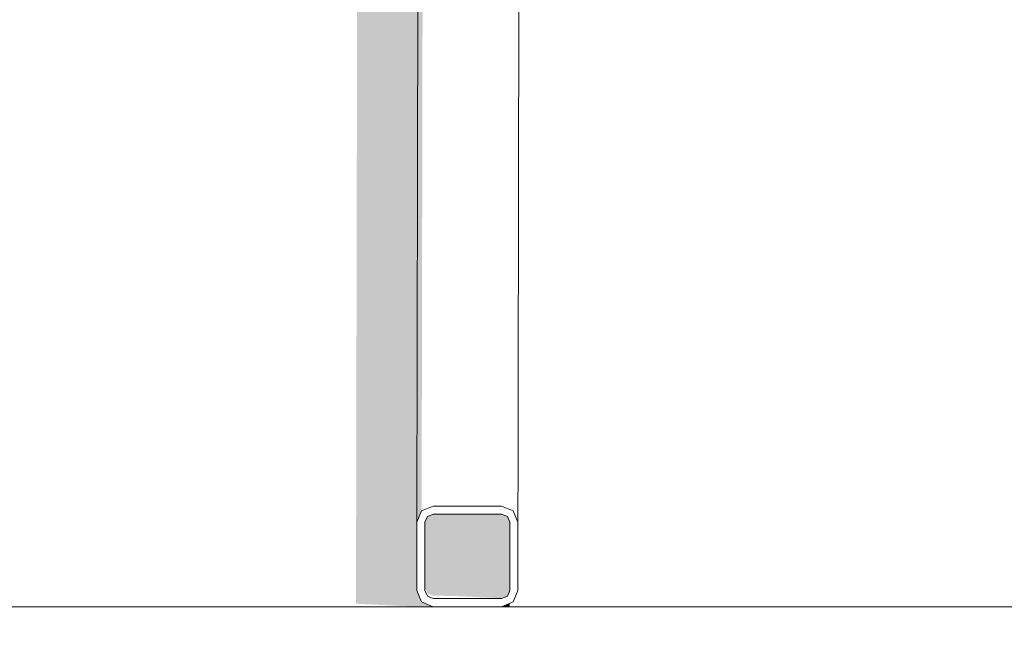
# Model space of a CAD drawing. Header units: metres. Extents: x -4 to 112, y -27 to 26.
# Tile 612 of 1056: x 48.594 to 48.838, y 3.053 to 3.204. Entities that reach past the tile are written whole.
import ezdxf

# ---------------------------------------------------------------- set-up
doc = ezdxf.new("R2010")
doc.units = ezdxf.units.M
doc.header["$MEASUREMENT"] = 0
for name, color, linetype in [('30 Dachaufbau', 7, 'Continuous'), ('30 Dachstuhl', 7, 'Continuous'), ('94 Genehmigungsplanung Bemaßung', 7, 'Continuous')]:
    doc.layers.add(name, color=color, linetype=linetype)
doc.styles.add('ERSTELLTER_STIL_2', font='arial.ttf')
doc.dimstyles.new('ERSTELLTER_STIL__1', dxfattribs={"dimtxt": 0.25, "dimasz": 0.19, "dimexe": 0.18, "dimexo": 0.1, "dimgap": 0, "dimtad": 1, "dimtih": 1, "dimtoh": 1, "dimzin": 0, "dimdsep": 46, "dimtxsty": 'ERSTELLTER_STIL_2', "dimblk": 'ARROWHEAD_6', "dimblk1": 'ARROWHEAD_6', "dimblk2": 'ARROWHEAD_6', "dimcen": 0.09, "dimclrd": 7, "dimclre": 7, "dimclrt": 7, "dimazin": 0, "dimtfac": 1, "dimtdec": 4, "dimtmove": 0, "dimatfit": 3, "dimfxl": 1, "dimtolj": 1, "dimtzin": 0, "dimarcsym": 0})

# ---------------------------------------------------------------- blocks, each defined once
blk = doc.blocks.new('*D38', base_point=(27236.13209, 0))
at = {"layer": '94 Genehmigungsplanung Bemaßung', "color": 7, "linetype": 'Continuous', "lineweight": 13}
for p, q in [((17.34109, 9.25308), (17.34109, 9.62808)), ((58.16249, 9.25308), (58.16249, 9.62808)), ((17.44109, 9.54058), (17.24109, 9.34058)), ((58.06249, 9.34058), (58.26249, 9.54058)), ((17.19109, 9.44058), (17.34109, 9.44058)), ((17.34109, 9.44058), (58.16249, 9.44058)), ((58.16249, 9.44058), (58.31249, 9.44058))]:
    blk.add_line(p, q, dxfattribs=at)
at = {"layer": '94 Genehmigungsplanung Bemaßung', "color": 7, "lineweight": 13, "insert": (37.3228, 9.49058), "char_height": 0.25, "attachment_point": 7, "style": 'ERSTELLTER_STIL_2'}
blk.add_mtext('\\A1;{\\pql;\\fArial|b0|i0|c0|p0;\\W1.000000;40,82}', dxfattribs=at)
blk = doc.blocks.new('ARROWHEAD_6')
at = {"color": 0, "linetype": 'Continuous', "lineweight": 0}
for p, q in [((-0.5, -0.5), (0.5, 0.5)), ((0, 0), (-1, 0))]:
    blk.add_line(p, q, dxfattribs=at)

msp = doc.modelspace()

# ---------------------------------------------------------------- hatches: boundary and pattern name
at = {"layer": '30 Dachaufbau', "linetype": 'Continuous', "lineweight": 0, "true_color": 0x000000}
for points in [[(48.67766, 3.05933), (48.67842, 3.05923), (48.69003, 3.05867), (48.69313, 3.05858), (48.69676, 3.05854), (48.69393, 3.05971), (48.69276, 3.06253), (48.69276, 3.07951), (48.6932, 3.32051), (48.65184, 3.32051), (48.65384, 3.32041), (48.67814, 3.32041)], [(48.71377, 3.05854), (48.71579, 3.05858), (48.71579, 3.05938)], [(48.71377, 3.05854), (48.69676, 3.05854), (48.71376, 3.05853)]]:
    msp.add_hatch(color=18, dxfattribs=at).paths.add_polyline_path(points)
at = {"layer": '30 Dachstuhl', "linetype": 'Continuous', "lineweight": 0, "true_color": 0x000000}
for points in [[(48.69324, 3.34119), (48.69276, 3.07951), (48.69393, 3.08233), (48.69441, 3.34401)], [(48.69479, 3.07958), (48.69476, 3.06316), (48.69535, 3.0618), (48.69538, 3.08094), (48.69535, 3.08092)], [(48.69538, 3.08094), (48.69535, 3.0618), (48.69676, 3.06123), (48.6968, 3.08151), (48.69676, 3.08151)], [(48.69676, 3.06123), (48.69942, 3.06123), (48.70124, 3.06121), (48.70279, 3.06116), (48.71376, 3.06063), (48.7138, 3.08149), (48.71376, 3.08151), (48.6968, 3.08151)], [(48.71518, 3.06112), (48.71521, 3.08084), (48.71518, 3.08092), (48.7138, 3.08149), (48.71376, 3.06063), (48.71465, 3.06096)], [(48.71521, 3.08084), (48.71518, 3.06112), (48.71576, 3.06253), (48.71576, 3.07951)], [(48.69476, 3.07951), (48.69476, 3.07868), (48.69476, 3.06316), (48.69479, 3.07958)]]:
    msp.add_hatch(color=18, dxfattribs=at).paths.add_polyline_path(points)

# ---------------------------------------------------------------- linework, layer by layer
at = {"layer": '30 Dachaufbau', "color": 7, "linetype": 'Continuous', "lineweight": 13}
for p, q in [((48.29574, 3.05854), (48.69676, 3.05854)), ((48.71376, 3.05854), (58.16249, 3.05854))]:
    msp.add_line(p, q, dxfattribs=at)
at = {"layer": '30 Dachstuhl', "color": 7, "linetype": 'Continuous', "lineweight": 13}
for p, q in [((48.69276, 3.07951), (48.69324, 3.34119)), ((48.71776, 3.06253), (48.71824, 3.32421)), ((48.69393, 3.08233), (48.69676, 3.0835)), ((48.69676, 3.0835), (48.71376, 3.0835)), ((48.71376, 3.0835), (48.71659, 3.08233)), ((48.69276, 3.07951), (48.69393, 3.08233)), ((48.69535, 3.08092), (48.69476, 3.07951)), ((48.69676, 3.08151), (48.69535, 3.08092)), ((48.71376, 3.08151), (48.69676, 3.08151)), ((48.71518, 3.08092), (48.71376, 3.08151)), ((48.71576, 3.07951), (48.71518, 3.08092)), ((48.71659, 3.08233), (48.71776, 3.07951)), ((48.69276, 3.06253), (48.69276, 3.07951)), ((48.69476, 3.07951), (48.69476, 3.06253)), ((48.71576, 3.06253), (48.71576, 3.07951)), ((48.71776, 3.07951), (48.71776, 3.06253)), ((48.69393, 3.05971), (48.69276, 3.06253)), ((48.69476, 3.06253), (48.69535, 3.06112)), ((48.71518, 3.06112), (48.71576, 3.06253)), ((48.71776, 3.06253), (48.71659, 3.05971)), ((48.69676, 3.05854), (48.69393, 3.05971)), ((48.69535, 3.06112), (48.69676, 3.06054)), ((48.69676, 3.06054), (48.71376, 3.06054)), ((48.71376, 3.06054), (48.71518, 3.06112)), ((48.71659, 3.05971), (48.71376, 3.05854)), ((48.71376, 3.05854), (48.69676, 3.05854))]:
    msp.add_line(p, q, dxfattribs=at)

# ---------------------------------------------------------------- dimensions: what is measured, and where the dimension line sits
at = {"layer": '94 Genehmigungsplanung Bemaßung', "color": 7, "linetype": 'Continuous', "lineweight": 13}
dim = msp.add_linear_dim(base=(58.16249, 9.44058), p1=(17.34109, 1.2), p2=(58.16249, -0.1), dimstyle='ERSTELLTER_STIL__1', dxfattribs=at)
dim.commit()
dim.dimension.update_dxf_attribs({"geometry": '*D38', "text_midpoint": (37.74157, 9.61558), "dimtype": 160})

doc.saveas('drawing.dxf')
